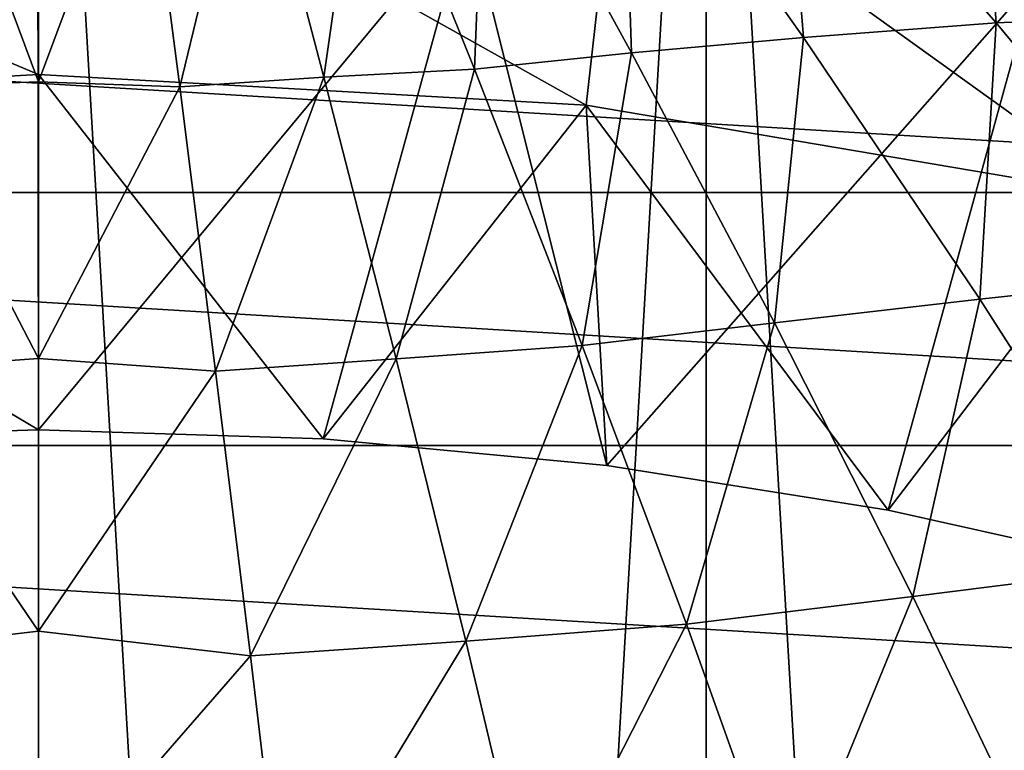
# Model space of a CAD drawing. Header units: metres. Extents: x -24 to 24, y -238 to 25.
# Tile 468 of 477: x -0.08 to 3.97, y 17.34 to 20.35. Entities that reach past the tile are written whole.
import ezdxf

# ---------------------------------------------------------------- set-up
doc = ezdxf.new("R2010")
doc.units = ezdxf.units.M
doc.layers.add('solid_10441023_001', color=7, linetype='CONTINUOUS')

msp = doc.modelspace()

# ---------------------------------------------------------------- linework, layer by layer
at = {"layer": 'solid_10441023_001'}
for points in [[(-2.747315, 23.540226, 43.900002), (0, -23.700001, 43.900002), (0, 23.700001, 43.900002)], [(-2.747315, -23.540226, -103.199997), (0, 23.700001, -103.199997), (0, -23.700001, -103.199997)], [(-2.747315, -23.540226, -103.199997), (-2.747315, 23.540226, -103.199997), (0, 23.700001, -103.199997)], [(2.747315, -23.540226, 43.900002), (2.747315, 23.540226, 43.900002), (0, 23.700001, 43.900002)], [(0, -23.700001, 43.900002), (2.747315, -23.540226, 43.900002), (0, 23.700001, 43.900002)], [(0, 23.700001, -103.199997), (2.747315, 23.540226, -103.199997), (0, -23.700001, -103.199997)], [(-2.747315, 23.540226, 43.900002), (-2.747315, -23.540226, 43.900002), (0, -23.700001, 43.900002)], [(2.747315, 23.540226, -103.199997), (2.747315, -23.540226, -103.199997), (0, -23.700001, -103.199997)], [(5.462286, -23.061947, 43.900002), (5.462286, 23.061947, 43.900002), (2.747315, 23.540226, 43.900002)], [(2.747315, -23.540226, 43.900002), (5.462286, -23.061947, 43.900002), (2.747315, 23.540226, 43.900002)], [(2.747315, 23.540226, -103.199997), (5.462286, 23.061947, -103.199997), (2.747315, -23.540226, -103.199997)], [(5.462286, 23.061947, -103.199997), (5.462286, -23.061947, -103.199997), (2.747315, -23.540226, -103.199997)], [(1.838509, 21.307529, 68.979683), (2.440515, 20.210981, 69.399467), (2.402818, 21.328012, 68.963181)], [(2.402818, 21.328012, 68.963181), (3.147537, 20.274075, 69.361443), (3.0609, 21.339565, 68.946312)], [(2.440515, 20.210981, 69.399467), (3.147537, 20.274075, 69.361443), (2.402818, 21.328012, 68.963181)], [(3.0609, 21.339565, 68.946312), (3.940781, 20.334654, 69.319099), (3.869334, 21.324846, 68.933517)], [(3.147537, 20.274075, 69.361443), (3.940781, 20.334654, 69.319099), (3.0609, 21.339565, 68.946312)], [(3.940781, 20.334654, 69.319099), (4.872015, 20.372507, 69.277695), (3.869334, 21.324846, 68.933517)], [(0.870122, 21.266226, 69.00547), (1.174029, 20.110191, 69.454636), (1.339635, 21.274094, 68.998573)], [(1.174029, 20.110191, 69.454636), (1.793748, 20.143751, 69.435104), (1.339635, 21.274094, 68.998573)], [(1.339635, 21.274094, 68.998573), (1.793748, 20.143751, 69.435104), (1.838509, 21.307529, 68.979683)], [(1.793748, 20.143751, 69.435104), (2.440515, 20.210981, 69.399467), (1.838509, 21.307529, 68.979683)], [(-2.380282, 21.125587, 50.707111), (0, 20.122147, 53.776043), (0, 21.25926, 50.707111)], [(-0.429375, 21.240923, 69.017555), (-0.580839, 20.070425, 69.473755), (0, 20.091726, 69.466743)], [(-0.429375, 21.240923, 69.017555), (0, 20.091726, 69.466743), (0, 21.250385, 69.014511)], [(0, 21.25926, 50.707111), (0, 20.122147, 53.776043), (2.252966, 19.995623, 53.776043)], [(0, 21.25926, 50.707111), (2.252966, 19.995623, 53.776043), (2.380282, 21.125587, 50.707111)], [(0.429345, 21.241152, 69.017464), (0, 21.250385, 69.014511), (0, 20.091726, 69.466743)], [(0.429345, 21.241152, 69.017464), (0, 20.091726, 69.466743), (0.580811, 20.070641, 69.473679)], [(0.429345, 21.241152, 69.017464), (0.580811, 20.070641, 69.473679), (0.870122, 21.266226, 69.00547)], [(0.580811, 20.070641, 69.473679), (1.174029, 20.110191, 69.454636), (0.870122, 21.266226, 69.00547)], [(-2.380282, 21.125587, 50.707111), (-2.252966, 19.995623, 53.776043), (0, 20.122147, 53.776043)], [(2.380282, 21.125587, 50.707111), (2.252966, 19.995623, 53.776043), (4.477599, 19.617643, 53.776043)], [(2.380282, 21.125587, 50.707111), (4.477599, 19.617643, 53.776043), (4.73063, 20.726248, 50.707111)], [(-0.002946, 20.853132, 56.700001), (-1.171608, 18.622297, 56.700001), (-1.774298, 20.786844, 56.700001)], [(-0.002946, 20.853132, 56.700001), (0, 18.659115, 56.700001), (-1.171608, 18.622297, 56.700001)], [(1.765842, 20.787449, 56.700001), (0, 18.659115, 56.700001), (-0.002946, 20.853132, 56.700001)], [(1.765842, 20.787449, 56.700001), (1.171608, 18.622297, 56.700001), (0, 18.659115, 56.700001)], [(1.765842, 20.787449, 56.700001), (2.338615, 18.511982, 56.700001), (1.171608, 18.622297, 56.700001)], [(4.09741, 20.507874, 56.700001), (2.338615, 18.511982, 56.700001), (1.765842, 20.787449, 56.700001)], [(4.09741, 20.507874, 56.700001), (3.496353, 18.328615, 56.700001), (2.338615, 18.511982, 56.700001)], [(4.09741, 20.507874, 56.700001), (4.640348, 18.072901, 56.700001), (3.496353, 18.328615, 56.700001)], [(-7.446742, 19.635319, 45), (-5.025676, 20.389757, 45), (7.446742, 19.635319, 45)], [(-5.025676, 20.389757, 45), (5.025676, 20.389757, 45), (7.446742, 19.635319, 45)], [(3.940781, 20.334654, 69.319099), (4.797773, 19.297081, 69.69416), (4.872015, 20.372507, 69.277695)], [(3.147537, 20.274075, 69.361443), (3.873704, 19.197231, 69.758553), (3.940781, 20.334654, 69.319099)], [(3.873704, 19.197231, 69.758553), (4.797773, 19.297081, 69.69416), (3.940781, 20.334654, 69.319099)], [(2.440515, 20.210981, 69.399467), (3.027999, 19.099939, 69.815201), (3.147537, 20.274075, 69.361443)], [(3.027999, 19.099939, 69.815201), (3.873704, 19.197231, 69.758553), (3.147537, 20.274075, 69.361443)], [(1.793748, 20.143751, 69.435104), (2.237128, 19.005671, 69.86528), (2.440515, 20.210981, 69.399467)], [(2.237128, 19.005671, 69.86528), (3.027999, 19.099939, 69.815201), (2.440515, 20.210981, 69.399467)], [(1.174029, 20.110191, 69.454636), (1.47088, 18.951345, 69.895767), (1.793748, 20.143751, 69.435104)], [(1.47088, 18.951345, 69.895767), (2.237128, 19.005671, 69.86528), (1.793748, 20.143751, 69.435104)], [(0, 18.659115, 56.700001), (0, 20.122147, 53.776043), (-2.252966, 19.995623, 53.776043)], [(1.171608, 18.622297, 56.700001), (2.252966, 19.995623, 53.776043), (0, 20.122147, 53.776043)], [(0, 18.659115, 56.700001), (1.171608, 18.622297, 56.700001), (0, 20.122147, 53.776043)], [(0.580811, 20.070641, 69.473679), (0.728781, 18.900288, 69.920845), (1.174029, 20.110191, 69.454636)], [(0.728781, 18.900288, 69.920845), (1.47088, 18.951345, 69.895767), (1.174029, 20.110191, 69.454636)], [(-0.580839, 20.070425, 69.473755), (-0.728806, 18.900085, 69.920921), (0, 18.952377, 69.902969)], [(-0.580839, 20.070425, 69.473755), (0, 18.952377, 69.902969), (0, 20.091726, 69.466743)], [(0.580811, 20.070641, 69.473679), (0, 20.091726, 69.466743), (0, 18.952377, 69.902969)], [(0.580811, 20.070641, 69.473679), (0, 18.952377, 69.902969), (0.728781, 18.900288, 69.920845)], [(-1.171608, 18.622297, 56.700001), (0, 18.659115, 56.700001), (-2.252966, 19.995623, 53.776043)], [(1.171608, 18.622297, 56.700001), (2.338615, 18.511982, 56.700001), (2.252966, 19.995623, 53.776043)], [(3.496353, 18.328615, 56.700001), (4.477599, 19.617643, 53.776043), (2.252966, 19.995623, 53.776043)], [(2.338615, 18.511982, 56.700001), (3.496353, 18.328615, 56.700001), (2.252966, 19.995623, 53.776043)], [(-9.75918, 18.594576, 45), (-7.446742, 19.635319, 45), (9.75918, 18.594576, 45)], [(-7.446742, 19.635319, 45), (7.446742, 19.635319, 45), (9.75918, 18.594576, 45)], [(3.496353, 18.328615, 56.700001), (4.640348, 18.072901, 56.700001), (4.477599, 19.617643, 53.776043)], [(3.873704, 19.197231, 69.758553), (4.576324, 18.09684, 70.154861), (4.797773, 19.297081, 69.69416)], [(3.027999, 19.099939, 69.815201), (3.596823, 17.97345, 70.227325), (3.873704, 19.197231, 69.758553)], [(3.596823, 17.97345, 70.227325), (4.576324, 18.09684, 70.154861), (3.873704, 19.197231, 69.758553)], [(2.237128, 19.005671, 69.86528), (2.666612, 17.858694, 70.289612), (3.027999, 19.099939, 69.815201)], [(2.666612, 17.858694, 70.289612), (3.596823, 17.97345, 70.227325), (3.027999, 19.099939, 69.815201)], [(1.47088, 18.951345, 69.895767), (1.758533, 17.788387, 70.329399), (2.237128, 19.005671, 69.86528)], [(1.758533, 17.788387, 70.329399), (2.666612, 17.858694, 70.289612), (2.237128, 19.005671, 69.86528)], [(-0.728806, 18.900085, 69.920921), (0, 17.829672, 70.324631), (0, 18.952377, 69.902969)], [(0.728781, 18.900288, 69.920845), (0, 18.952377, 69.902969), (0, 17.829672, 70.324631)], [(0.728781, 18.900288, 69.920845), (0.872185, 17.728714, 70.359543), (1.47088, 18.951345, 69.895767)], [(0.872185, 17.728714, 70.359543), (1.758533, 17.788387, 70.329399), (1.47088, 18.951345, 69.895767)], [(-0.728806, 18.900085, 69.920921), (-0.872207, 17.728525, 70.359612), (0, 17.829672, 70.324631)], [(0.728781, 18.900288, 69.920845), (0, 17.829672, 70.324631), (0.872185, 17.728714, 70.359543)], [(-11.929386, 17.28264, 45), (-9.75918, 18.594576, 45), (11.929386, 17.28264, 45)], [(-9.75918, 18.594576, 45), (9.75918, 18.594576, 45), (11.929386, 17.28264, 45)], [(3.596823, 17.97345, 70.227325), (4.143297, 16.83098, 70.636162), (4.576324, 18.09684, 70.154861)], [(2.666612, 17.858694, 70.289612), (3.079372, 16.701897, 70.708534), (3.596823, 17.97345, 70.227325)], [(3.079372, 16.701897, 70.708534), (4.143297, 16.83098, 70.636162), (3.596823, 17.97345, 70.227325)], [(-0.872207, 17.728525, 70.359612), (0, 16.726271, 70.731201), (0, 17.829672, 70.324631)], [(0.872185, 17.728714, 70.359543), (0, 17.829672, 70.324631), (0, 16.726271, 70.731201)], [(1.758533, 17.788387, 70.329399), (2.035072, 16.620119, 70.756065), (2.666612, 17.858694, 70.289612)], [(2.035072, 16.620119, 70.756065), (3.079372, 16.701897, 70.708534), (2.666612, 17.858694, 70.289612)], [(0.872185, 17.728714, 70.359543), (1.010062, 16.554564, 70.790359), (1.758533, 17.788387, 70.329399)], [(1.010062, 16.554564, 70.790359), (2.035072, 16.620119, 70.756065), (1.758533, 17.788387, 70.329399)], [(-0.872207, 17.728525, 70.359612), (-1.010082, 16.554388, 70.790421), (0, 16.726271, 70.731201)], [(0.872185, 17.728714, 70.359543), (0, 16.726271, 70.731201), (1.010062, 16.554564, 70.790359)]]:
    msp.add_3dface(points, dxfattribs=at)

doc.saveas('drawing.dxf')
